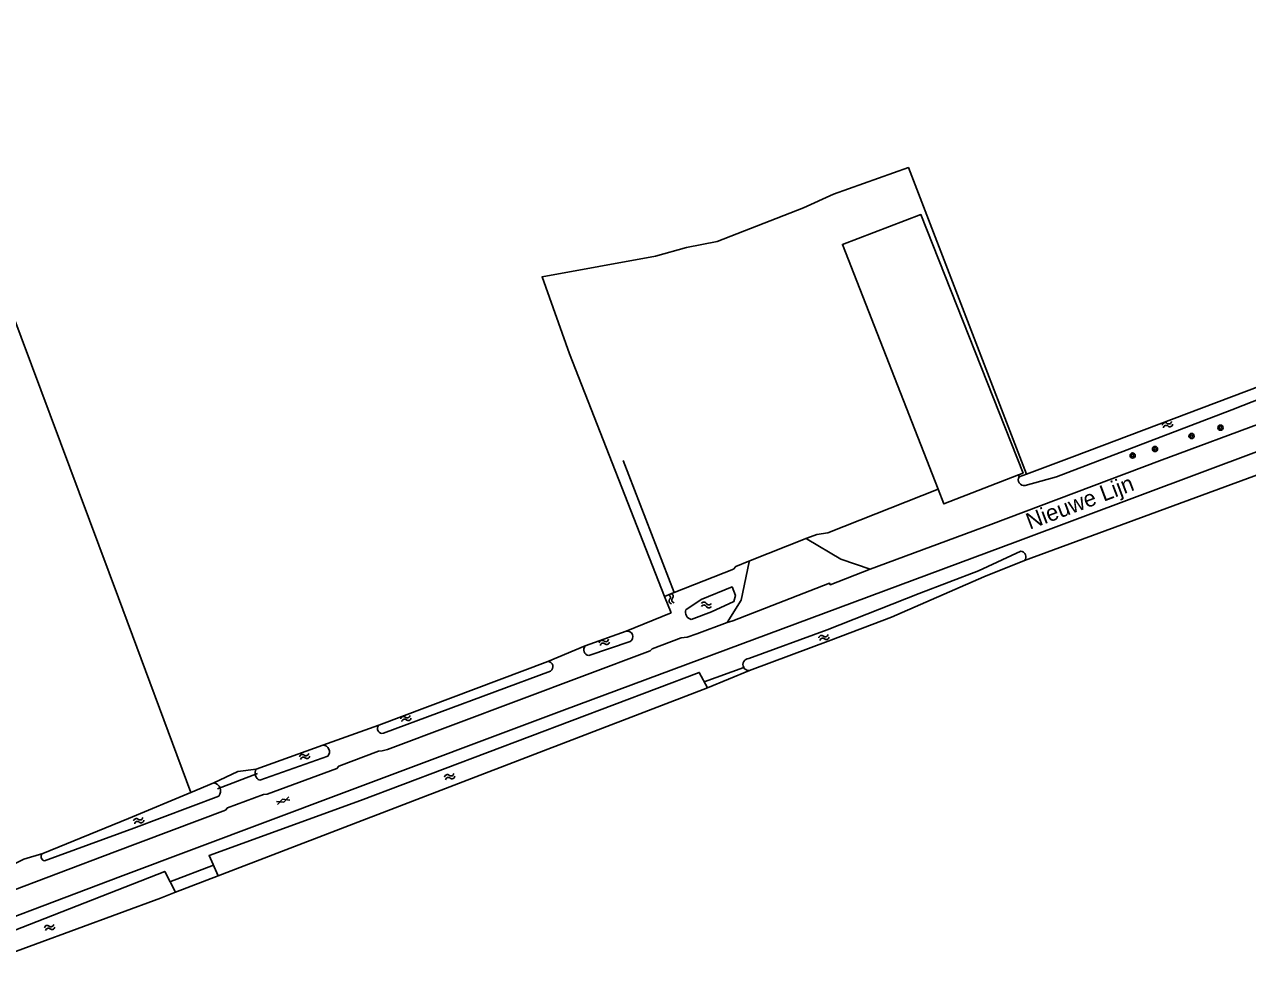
# Model space of a CAD drawing. Extents: x 124000 to 129000, y 395500 to 397503.
# Drawn here: x 126871.6 to 127058.7, y 396402.3 to 396545.3 of the extents above; entities that cross this region are included whole.
import ezdxf

# ---------------------------------------------------------------- set-up
doc = ezdxf.new("R2010")
doc.units = 0
for name, color, linetype in [('gg-afsc-hekwerk', 7, 'Continuous'), ('gg-anno-openbare ruimte label', 7, 'Continuous'), ('gg-knt-bronhoudergrens', 7, 'Continuous'), ('gg-knt-verharding', 7, 'Continuous'), ('gg-kntw-bovenkant insteek waterloop', 7, 'Continuous'), ('gg-kwrk-duiker nz buis', 7, 'Continuous'), ('gt-grn-groengrens', 7, 'Continuous'), ('gt-symb-boom', 7, 'Continuous'), ('gt-symb-gesloten verharding', 7, 'Continuous'), ('gt-symb-watersymbool', 7, 'Continuous'), ('gx-grn-maaiveld', 7, 'Continuous')]:
    doc.layers.add(name, color=color, linetype=linetype)

# ---------------------------------------------------------------- blocks, each defined once
blk = doc.blocks.new('gt0-WA')
at = {"layer": 'gt-symb-watersymbool'}
for centre, start, end in [((-0.32, 0.02), 28.0725, 151.9275), ((0.43, 0.42), 208.0725, 331.9275), ((-0.32, -0.43), 28.0725, 151.9275), ((0.43, -0.03), 208.0725, 331.9275)]:
    blk.add_arc(centre, 0.425, start, end, dxfattribs=at)
blk = doc.blocks.new('gt0-BOOM')
at = {"layer": 'gt-symb-boom'}
for radius in [0.4, 0.2]:
    blk.add_circle((0, 0), radius, dxfattribs=at)
blk = doc.blocks.new('gt0-GESVH1')
at = {"layer": 'gt-symb-gesloten verharding'}
for p, q in [((-0.99, -0.26), (0.01, 0.24)), ((0.01, -0.26), (-0.99, 0.24)), ((0.01, 0.24), (1.01, -0.26)), ((1.01, 0.24), (0.01, -0.26))]:
    blk.add_line(p, q, dxfattribs=at)

msp = doc.modelspace()

# ---------------------------------------------------------------- linework, layer by layer
at = {"layer": 'gg-afsc-hekwerk'}
for p, q in [((126970.99, 396458.42), (126963.15, 396478.65)), ((126991.25, 396466.72), (126982.41, 396463.23)), ((126991.25, 396466.72), (126982.41, 396463.23))]:
    msp.add_line(p, q, dxfattribs=at)
for points in [[(127023.66, 396476.43), (127024.35, 396476.7), (127008.7, 396516.25), (126996.71, 396511.69), (127011.34, 396474.23)], [(127023.66, 396476.43), (127024.35, 396476.7), (127008.7, 396516.25), (126996.71, 396511.69), (127011.34, 396474.23)], [(127011.34, 396474.23), (127012.22, 396471.98), (127023.66, 396476.43)], [(127011.34, 396474.23), (127012.22, 396471.98), (127023.66, 396476.43)], [(126991.25, 396466.72), (126992.78, 396467.32), (126994.47, 396467.57), (127011.34, 396474.23)], [(126991.25, 396466.72), (126992.78, 396467.32), (126994.47, 396467.57), (127011.34, 396474.23)], [(126982.41, 396463.23), (126980.39, 396462.42), (126980.04, 396461.98), (126970.99, 396458.42)], [(126982.41, 396463.23), (126980.39, 396462.42), (126980.04, 396461.98), (126970.99, 396458.42)]]:
    msp.add_lwpolyline(points, dxfattribs=at)
at = {"layer": 'gg-knt-bronhoudergrens'}
for p, q in [((126970.51, 396455.31), (126969.51, 396457.84)), ((126976.05, 396443.85), (126982.51, 396446.5)), ((126894.69, 396412.58), (126901.21, 396415.08))]:
    msp.add_line(p, q, dxfattribs=at)
at = {"layer": 'gg-knt-verharding'}
for points in [[(127076.78, 396490.55), (127061.95, 396484.8), (127045.21, 396478.55), (127019.42, 396468.85), (127000.95, 396461.99)], [(127063.89, 396480.92), (127063.38, 396480.95), (127063.01, 396481.02), (127060.44, 396480.12), (127023.53, 396466.3), (126989.45, 396453.61), (126954.22, 396440.51), (126920.11, 396427.67), (126886.28, 396414.97), (126857.44, 396404.07), (126856.53, 396403.6)], [(127000.95, 396461.99), (126996.45, 396463.55), (126991.31, 396466.58), (126991.25, 396466.72)], [(126982.41, 396463.23), (126982.44, 396463.15), (126981.2, 396457.25), (126979.07, 396453.86)], [(126979.07, 396453.86), (126979.95, 396454.1), (126994.75, 396459.86), (126994.84, 396459.61), (127000.95, 396461.99)], [(126979.07, 396453.86), (126974.46, 396452.12), (126972.94, 396451.6), (126972.02, 396451.48), (126967.59, 396449.83), (126967.32, 396449.49), (126927.12, 396434.41), (126926.29, 396434.22), (126925.77, 396434.16), (126919.66, 396431.87), (126919.38, 396431.5), (126908.73, 396427.61), (126908.18, 396427.54), (126902.64, 396425.49), (126902.33, 396425.15), (126885.44, 396418.75), (126850.89, 396405.73), (126848.66, 396404.93)]]:
    msp.add_lwpolyline(points, dxfattribs=at)
at = {"layer": 'gg-kntw-bovenkant insteek waterloop'}
for p, q in [((127024.84, 396476.55), (127023.76, 396476.15)), ((126963.62, 396452.52), (126957.36, 396450.27)), ((126957.9, 396448.78), (126964.26, 396450.93)), ((126951.65, 396447.9), (126925.81, 396438.12)), ((126926.52, 396436.91), (126952.07, 396446.41)), ((126976.05, 396443.85), (126901.21, 396415.08)), ((126917.25, 396435.06), (126907.05, 396431.42)), ((126907.59, 396429.72), (126917.98, 396433.42))]:
    msp.add_line(p, q, dxfattribs=at)
for points in [[(127086.45, 396500), (127078.32, 396496.7), (127031.77, 396479.11), (127024.84, 396476.55)], [(127083.1, 396496.98), (127078.29, 396495.04), (127056.25, 396486.37), (127029.47, 396476.15), (127024.65, 396474.8)], [(127023.99, 396464.77), (127017.52, 396461.75), (127008.42, 396458.29), (126994.37, 396452.7), (126982.39, 396448.34)], [(126982.51, 396446.5), (126994.94, 396451.15), (127004.23, 396454.68), (127018.35, 396460.81), (127024.56, 396463.33)], [(126973.59, 396454.32), (126976.69, 396455.48), (126980.12, 396457.06), (126980.34, 396457.97), (126979.82, 396459.3), (126975.08, 396457.34), (126972.78, 396455.8)], [(126981.61, 396446.97), (126981.75, 396446.78), (126981.93, 396446.64)], [(126901.21, 396415.08), (126899.83, 396418.21), (126922.99, 396426.62), (126974.82, 396446.22), (126976.05, 396443.85)], [(126874.69, 396417.38), (126888.31, 396422.37), (126901.33, 396427.3)], [(126894.69, 396412.58), (126893.06, 396415.77), (126866.21, 396405.26)], [(126866.87, 396402.29), (126892.39, 396411.69), (126894.69, 396412.58)]]:
    msp.add_lwpolyline(points, dxfattribs=at)
for centre, radius, start, end in [((127024.48, 396475.66), 0.87, 145.181, 281.0365), ((127023.87, 396463.89), 0.887, 21.5337, 82.1663), ((127023.87, 396463.89), 0.888, 320.9016, 21.499), ((126973.83, 396455.41), 1.12, 159.4984, 257.5659), ((126963.8, 396451.67), 0.865, 301.5046, 102.1232), ((126958.09, 396449.69), 0.934, 141.6772, 257.9124), ((126951.63, 396447.09), 0.81, 302.7247, 88.5256), ((126982.42, 396447.42), 0.922, 91.7134, 209.0044), ((126982.42, 396447.41), 0.916, 237.5502, 276.0339), ((126926.32, 396437.61), 0.724, 135.2059, 286.3011), ((126917.3, 396434.1), 0.96, 315.1125, 92.8385), ((126908.01, 396430.79), 1.15, 146.6473, 248.4103), ((126900.38, 396428.09), 1.23, 320.2199, 82.2784), ((126874.79, 396418.02), 0.649, 128.4567, 260.6226)]:
    msp.add_arc(centre, radius, start, end, dxfattribs=at)
at = {"layer": 'gg-kwrk-duiker nz buis'}
for p, q in [((126975.56, 396444.79), (126981.61, 396446.97)), ((126907.25, 396430.73), (126901.11, 396428.38)), ((126893.86, 396414.2), (126900.49, 396416.72))]:
    msp.add_line(p, q, dxfattribs=at)
at = {"layer": 'gt-grn-groengrens'}
for p, q in [((127023.76, 396476.15), (127023.66, 396476.43)), ((126970.99, 396458.42), (126969.51, 396457.84)), ((126970.51, 396455.31), (126963.62, 396452.52)), ((126951.65, 396447.9), (126957.36, 396450.27)), ((126925.81, 396438.12), (126917.25, 396435.06))]:
    msp.add_line(p, q, dxfattribs=at)
for points in [[(127024.56, 396463.33), (127066.57, 396478.77), (127070.49, 396477.85)], [(126900.55, 396429.32), (126904.26, 396431.05), (126907.05, 396431.42)], [(126874.39, 396418.53), (126871.52, 396417.64), (126868.38, 396416.13)]]:
    msp.add_lwpolyline(points, dxfattribs=at)
at = {"layer": 'gx-grn-maaiveld'}
msp.add_line((126897.04, 396427.84), (126900.55, 396429.32), dxfattribs=at)
for points in [[(126897.04, 396427.84), (126885.98, 396457.61), (126866.61, 396509.37), (126852.62, 396545.32), (126850.07, 396542.31)], [(126969.51, 396457.84), (126954.95, 396494.96), (126950.78, 396506.72), (126968.14, 396509.89), (126972.84, 396511.21), (126977.56, 396512.12), (126990.74, 396517.25), (126995.36, 396519.38), (127006.79, 396523.43), (127024.84, 396476.55)], [(126897.04, 396427.84), (126887.53, 396423.85), (126874.39, 396418.53)]]:
    msp.add_lwpolyline(points, dxfattribs=at)

# ---------------------------------------------------------------- block references
at = {"layer": 'gt-symb-boom'}
for p in [(127050.1, 396482.37), (127054.53, 396483.64), (127044.52, 396480.39), (127041.09, 396479.38)]:
    msp.add_blockref('gt0-BOOM', p, dxfattribs=at)
at = {"layer": 'gt-symb-gesloten verharding', "rotation": 20.556045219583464}
msp.add_blockref('gt0-GESVH1', (126911.15, 396426.58), dxfattribs=at)
at = {"layer": 'gt-symb-watersymbool'}
for p, rotation in [((127046.37, 396484.09), 20.556045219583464), ((126970.52, 396457.44), 109.99289397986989), ((126960.25, 396450.79), 20.556045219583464), ((126993.82, 396451.53), 20.556045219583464), ((126929.88, 396439.14), 20.556045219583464), ((126914.41, 396433.34), 20.556045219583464), ((126936.59, 396430.25), 20.556045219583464), ((126889.03, 396423.52), 20.55604521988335), ((126875.4, 396407.18), 20.556045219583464)]:
    msp.add_blockref('gt0-WA', p, dxfattribs=dict(at, rotation=rotation))
msp.add_blockref('gt0-WA', (126975.84, 396456.53), dxfattribs=at)

# ---------------------------------------------------------------- texts
at = {"layer": 'gg-anno-openbare ruimte label'}
msp.add_text('Nieuwe Lijn', height=2.5, rotation=20.7, dxfattribs=at).set_placement((127025.36, 396468.03))

doc.saveas('drawing.dxf')
